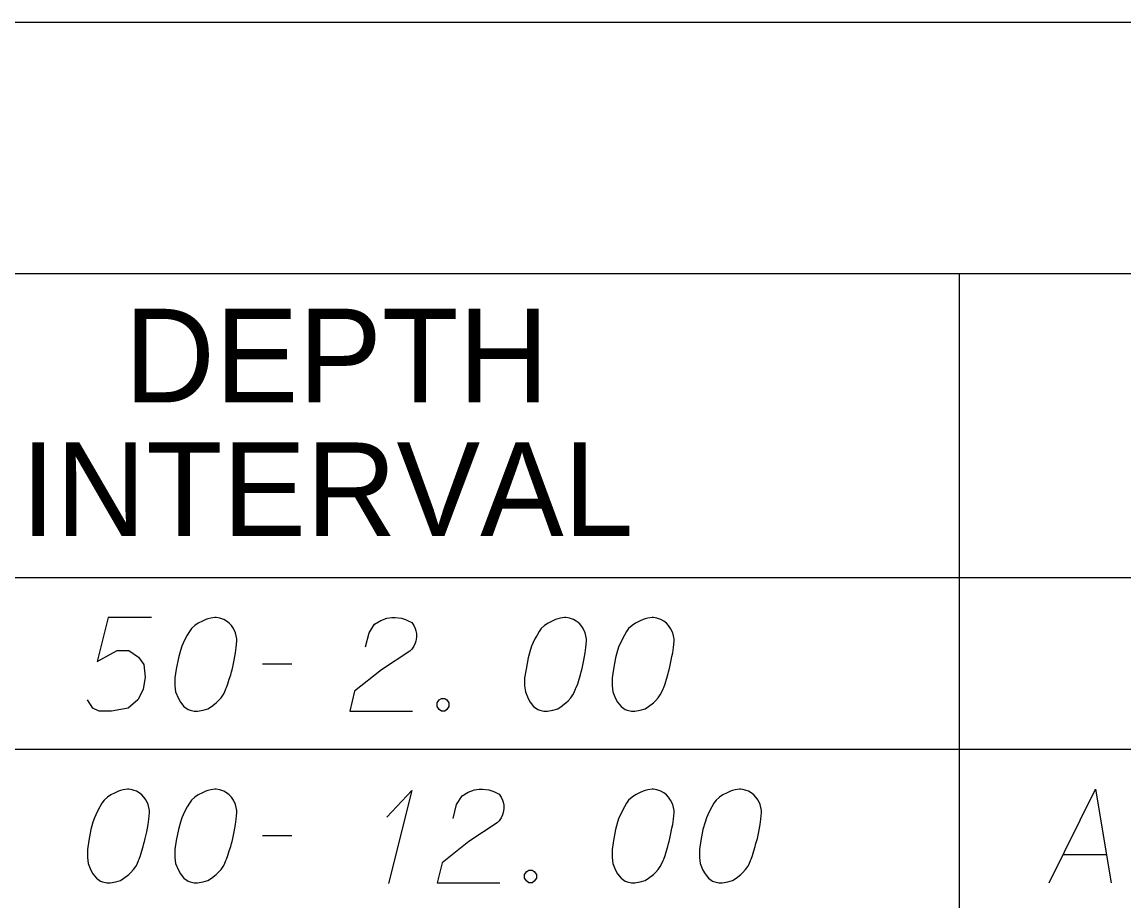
# Model space of a CAD drawing. Extents: x 2074207 to 2076812, y 516372 to 523312.
# Drawn here: x 2076397 to 2076453.5, y 519807.1 to 519852.1 of the extents above; entities that cross this region are included whole.
import ezdxf

# ---------------------------------------------------------------- set-up
doc = ezdxf.new("R2010")
doc.units = 0
for name, color, linetype in [('Prop DirtTable_ Soil Test Results - Outline (Major)', 7, 'Continuous'), ('Prop DirtTable_ Soil Test Results - Outline (Minor)', 7, 'Continuous'), ('Prop DirtTable_ Soil Test Results - Tx (Header - Small)', 7, 'Continuous'), ('Prop DirtTable_ Soil Test Results - Tx (Sample Data)', 7, 'Continuous')]:
    doc.layers.add(name, color=color, linetype=linetype)

msp = doc.modelspace()

# ---------------------------------------------------------------- linework, layer by layer
at = {"layer": 'Prop DirtTable_ Soil Test Results - Outline (Major)'}
for p, q in [((2076260.609, 519852.144), (2076811.903, 519852.144)), ((2076260.609, 519823.659), (2076811.903, 519823.659)), ((2076260.609, 519823.659), (2076811.903, 519823.659))]:
    msp.add_line(p, q, dxfattribs=at)
at = {"layer": 'Prop DirtTable_ Soil Test Results - Outline (Minor)'}
for p, q in [((2076260.609, 519839.259), (2076811.903, 519839.259)), ((2076445.062, 519839.259), (2076445.062, 519814.859)), ((2076260.609, 519814.859), (2076811.903, 519814.859)), ((2076260.609, 519814.859), (2076811.903, 519814.859)), ((2076445.063, 519814.859), (2076445.063, 519806.059))]:
    msp.add_line(p, q, dxfattribs=at)
at = {"layer": 'Prop DirtTable_ Soil Test Results - Tx (Sample Data)'}
for points in [[(2076403.676, 519821.618), (2076401.454, 519821.618), (2076400.889, 519819.351), (2076401.912, 519819.918), (2076402.512, 519819.918), (2076403.006, 519819.578), (2076403.288, 519819.2), (2076403.359, 519818.557), (2076403.253, 519817.915), (2076402.971, 519817.385), (2076402.477, 519816.97), (2076401.63, 519816.818), (2076400.995, 519816.818), (2076400.678, 519816.97), (2076400.396, 519817.385)], [(2076406.992, 519821.618), (2076406.922, 519821.618), (2076406.71, 519821.581), (2076406.569, 519821.543), (2076406.463, 519821.505), (2076406.287, 519821.43), (2076406.075, 519821.316), (2076405.899, 519821.203), (2076405.722, 519821.052), (2076405.616, 519820.9), (2076405.511, 519820.711), (2076405.405, 519820.522), (2076405.299, 519820.296), (2076405.228, 519820.144), (2076405.158, 519819.918), (2076405.052, 519819.54), (2076404.946, 519818.973), (2076404.876, 519818.519), (2076404.876, 519818.104), (2076404.911, 519817.801), (2076405.052, 519817.461), (2076405.158, 519817.272), (2076405.334, 519817.045), (2076405.546, 519816.894), (2076405.652, 519816.856), (2076405.863, 519816.818), (2076406.04, 519816.818), (2076406.322, 519816.856), (2076406.569, 519816.932), (2076406.745, 519817.045), (2076406.992, 519817.234), (2076407.098, 519817.348), (2076407.239, 519817.499), (2076407.345, 519817.65), (2076407.415, 519817.763), (2076407.486, 519817.952), (2076407.521, 519818.028), (2076407.592, 519818.217), (2076407.662, 519818.444), (2076407.733, 519818.67), (2076407.768, 519818.822), (2076407.803, 519818.935), (2076407.839, 519819.086), (2076407.909, 519819.426), (2076407.945, 519819.615), (2076407.98, 519819.804), (2076408.015, 519820.069), (2076408.05, 519820.409), (2076408.05, 519820.522), (2076408.015, 519820.674), (2076407.98, 519820.825), (2076407.874, 519821.052), (2076407.768, 519821.203), (2076407.662, 519821.316), (2076407.521, 519821.43), (2076407.38, 519821.505), (2076407.274, 519821.543), (2076407.169, 519821.581), (2076406.992, 519821.618)], [(2076414.647, 519820.107), (2076414.823, 519820.825), (2076415.106, 519821.278), (2076415.423, 519821.467), (2076415.74, 519821.581), (2076415.987, 519821.618), (2076416.164, 519821.618), (2076416.481, 519821.581), (2076416.693, 519821.505), (2076416.799, 519821.467), (2076417.01, 519821.354), (2076417.116, 519821.203), (2076417.187, 519821.052), (2076417.222, 519820.938), (2076417.257, 519820.787), (2076417.257, 519820.598), (2076417.222, 519820.409), (2076417.187, 519820.296), (2076417.116, 519820.144), (2076417.01, 519819.993), (2076416.905, 519819.88), (2076415.458, 519818.935), (2076414.083, 519817.839), (2076413.836, 519816.818), (2076417.046, 519816.818)], [(2076424.912, 519821.618), (2076424.842, 519821.618), (2076424.63, 519821.581), (2076424.489, 519821.543), (2076424.383, 519821.505), (2076424.207, 519821.43), (2076423.995, 519821.316), (2076423.819, 519821.203), (2076423.642, 519821.052), (2076423.536, 519820.9), (2076423.431, 519820.711), (2076423.325, 519820.522), (2076423.219, 519820.296), (2076423.148, 519820.144), (2076423.078, 519819.918), (2076422.972, 519819.54), (2076422.866, 519818.973), (2076422.796, 519818.519), (2076422.796, 519818.104), (2076422.831, 519817.801), (2076422.972, 519817.461), (2076423.078, 519817.272), (2076423.254, 519817.045), (2076423.466, 519816.894), (2076423.572, 519816.856), (2076423.783, 519816.818), (2076423.96, 519816.818), (2076424.242, 519816.856), (2076424.489, 519816.932), (2076424.665, 519817.045), (2076424.912, 519817.234), (2076425.018, 519817.348), (2076425.159, 519817.499), (2076425.265, 519817.65), (2076425.335, 519817.763), (2076425.406, 519817.952), (2076425.441, 519818.028), (2076425.512, 519818.217), (2076425.582, 519818.444), (2076425.653, 519818.67), (2076425.688, 519818.822), (2076425.723, 519818.935), (2076425.759, 519819.086), (2076425.829, 519819.426), (2076425.865, 519819.615), (2076425.9, 519819.804), (2076425.935, 519820.069), (2076425.97, 519820.409), (2076425.97, 519820.522), (2076425.935, 519820.674), (2076425.9, 519820.825), (2076425.794, 519821.052), (2076425.688, 519821.203), (2076425.582, 519821.316), (2076425.441, 519821.43), (2076425.3, 519821.505), (2076425.194, 519821.543), (2076425.089, 519821.581), (2076424.912, 519821.618)], [(2076429.392, 519821.618), (2076429.322, 519821.618), (2076429.11, 519821.581), (2076428.969, 519821.543), (2076428.863, 519821.505), (2076428.687, 519821.43), (2076428.475, 519821.316), (2076428.299, 519821.203), (2076428.122, 519821.052), (2076428.016, 519820.9), (2076427.911, 519820.711), (2076427.805, 519820.522), (2076427.699, 519820.296), (2076427.628, 519820.144), (2076427.558, 519819.918), (2076427.452, 519819.54), (2076427.346, 519818.973), (2076427.276, 519818.519), (2076427.276, 519818.104), (2076427.311, 519817.801), (2076427.452, 519817.461), (2076427.558, 519817.272), (2076427.734, 519817.045), (2076427.946, 519816.894), (2076428.052, 519816.856), (2076428.263, 519816.818), (2076428.44, 519816.818), (2076428.722, 519816.856), (2076428.969, 519816.932), (2076429.145, 519817.045), (2076429.392, 519817.234), (2076429.498, 519817.348), (2076429.639, 519817.499), (2076429.745, 519817.65), (2076429.815, 519817.763), (2076429.886, 519817.952), (2076429.921, 519818.028), (2076429.992, 519818.217), (2076430.062, 519818.444), (2076430.133, 519818.67), (2076430.168, 519818.822), (2076430.203, 519818.935), (2076430.239, 519819.086), (2076430.309, 519819.426), (2076430.345, 519819.615), (2076430.38, 519819.804), (2076430.415, 519820.069), (2076430.45, 519820.409), (2076430.45, 519820.522), (2076430.415, 519820.674), (2076430.38, 519820.825), (2076430.274, 519821.052), (2076430.168, 519821.203), (2076430.062, 519821.316), (2076429.921, 519821.43), (2076429.78, 519821.505), (2076429.674, 519821.543), (2076429.569, 519821.581), (2076429.392, 519821.618)], [(2076409.356, 519819.237), (2076410.872, 519819.237)], [(2076418.527, 519817.461), (2076418.704, 519817.461), (2076418.809, 519817.385), (2076418.915, 519817.234), (2076418.915, 519817.045), (2076418.809, 519816.894), (2076418.704, 519816.818), (2076418.527, 519816.818), (2076418.421, 519816.894), (2076418.316, 519817.045), (2076418.316, 519817.234), (2076418.421, 519817.385), (2076418.527, 519817.461)], [(2076402.512, 519812.818), (2076402.442, 519812.818), (2076402.23, 519812.781), (2076402.089, 519812.743), (2076401.983, 519812.705), (2076401.807, 519812.63), (2076401.595, 519812.516), (2076401.419, 519812.403), (2076401.242, 519812.252), (2076401.136, 519812.1), (2076401.031, 519811.911), (2076400.925, 519811.722), (2076400.819, 519811.496), (2076400.748, 519811.344), (2076400.678, 519811.118), (2076400.572, 519810.74), (2076400.466, 519810.173), (2076400.396, 519809.719), (2076400.396, 519809.304), (2076400.431, 519809.001), (2076400.572, 519808.661), (2076400.678, 519808.472), (2076400.854, 519808.245), (2076401.066, 519808.094), (2076401.172, 519808.056), (2076401.383, 519808.018), (2076401.56, 519808.018), (2076401.842, 519808.056), (2076402.089, 519808.132), (2076402.265, 519808.245), (2076402.512, 519808.434), (2076402.618, 519808.548), (2076402.759, 519808.699), (2076402.865, 519808.85), (2076402.935, 519808.963), (2076403.006, 519809.152), (2076403.041, 519809.228), (2076403.112, 519809.417), (2076403.182, 519809.644), (2076403.253, 519809.87), (2076403.288, 519810.022), (2076403.323, 519810.135), (2076403.359, 519810.286), (2076403.429, 519810.626), (2076403.465, 519810.815), (2076403.5, 519811.004), (2076403.535, 519811.269), (2076403.57, 519811.609), (2076403.57, 519811.722), (2076403.535, 519811.874), (2076403.5, 519812.025), (2076403.394, 519812.252), (2076403.288, 519812.403), (2076403.182, 519812.516), (2076403.041, 519812.63), (2076402.9, 519812.705), (2076402.794, 519812.743), (2076402.689, 519812.781), (2076402.512, 519812.818)], [(2076406.992, 519812.818), (2076406.922, 519812.818), (2076406.71, 519812.781), (2076406.569, 519812.743), (2076406.463, 519812.705), (2076406.287, 519812.63), (2076406.075, 519812.516), (2076405.899, 519812.403), (2076405.722, 519812.252), (2076405.616, 519812.1), (2076405.511, 519811.911), (2076405.405, 519811.722), (2076405.299, 519811.496), (2076405.228, 519811.344), (2076405.158, 519811.118), (2076405.052, 519810.74), (2076404.946, 519810.173), (2076404.876, 519809.719), (2076404.876, 519809.304), (2076404.911, 519809.001), (2076405.052, 519808.661), (2076405.158, 519808.472), (2076405.334, 519808.245), (2076405.546, 519808.094), (2076405.652, 519808.056), (2076405.863, 519808.018), (2076406.04, 519808.018), (2076406.322, 519808.056), (2076406.569, 519808.132), (2076406.745, 519808.245), (2076406.992, 519808.434), (2076407.098, 519808.548), (2076407.239, 519808.699), (2076407.345, 519808.85), (2076407.415, 519808.963), (2076407.486, 519809.152), (2076407.521, 519809.228), (2076407.592, 519809.417), (2076407.662, 519809.644), (2076407.733, 519809.87), (2076407.768, 519810.022), (2076407.803, 519810.135), (2076407.839, 519810.286), (2076407.909, 519810.626), (2076407.945, 519810.815), (2076407.98, 519811.004), (2076408.015, 519811.269), (2076408.05, 519811.609), (2076408.05, 519811.722), (2076408.015, 519811.874), (2076407.98, 519812.025), (2076407.874, 519812.252), (2076407.768, 519812.403), (2076407.662, 519812.516), (2076407.521, 519812.63), (2076407.38, 519812.705), (2076407.274, 519812.743), (2076407.169, 519812.781), (2076406.992, 519812.818)], [(2076415.74, 519811.382), (2076417.01, 519812.743), (2076415.811, 519807.981)], [(2076419.127, 519811.307), (2076419.303, 519812.025), (2076419.586, 519812.478), (2076419.903, 519812.667), (2076420.22, 519812.781), (2076420.467, 519812.818), (2076420.644, 519812.818), (2076420.961, 519812.781), (2076421.173, 519812.705), (2076421.279, 519812.667), (2076421.49, 519812.554), (2076421.596, 519812.403), (2076421.667, 519812.252), (2076421.702, 519812.138), (2076421.737, 519811.987), (2076421.737, 519811.798), (2076421.702, 519811.609), (2076421.667, 519811.496), (2076421.596, 519811.344), (2076421.49, 519811.193), (2076421.385, 519811.08), (2076419.938, 519810.135), (2076418.563, 519809.039), (2076418.316, 519808.018), (2076421.526, 519808.018)], [(2076429.392, 519812.818), (2076429.322, 519812.818), (2076429.11, 519812.781), (2076428.969, 519812.743), (2076428.863, 519812.705), (2076428.687, 519812.63), (2076428.475, 519812.516), (2076428.299, 519812.403), (2076428.122, 519812.252), (2076428.016, 519812.1), (2076427.911, 519811.911), (2076427.805, 519811.722), (2076427.699, 519811.496), (2076427.628, 519811.344), (2076427.558, 519811.118), (2076427.452, 519810.74), (2076427.346, 519810.173), (2076427.276, 519809.719), (2076427.276, 519809.304), (2076427.311, 519809.001), (2076427.452, 519808.661), (2076427.558, 519808.472), (2076427.734, 519808.245), (2076427.946, 519808.094), (2076428.052, 519808.056), (2076428.263, 519808.018), (2076428.44, 519808.018), (2076428.722, 519808.056), (2076428.969, 519808.132), (2076429.145, 519808.245), (2076429.392, 519808.434), (2076429.498, 519808.548), (2076429.639, 519808.699), (2076429.745, 519808.85), (2076429.815, 519808.963), (2076429.886, 519809.152), (2076429.921, 519809.228), (2076429.992, 519809.417), (2076430.062, 519809.644), (2076430.133, 519809.87), (2076430.168, 519810.022), (2076430.203, 519810.135), (2076430.239, 519810.286), (2076430.309, 519810.626), (2076430.345, 519810.815), (2076430.38, 519811.004), (2076430.415, 519811.269), (2076430.45, 519811.609), (2076430.45, 519811.722), (2076430.415, 519811.874), (2076430.38, 519812.025), (2076430.274, 519812.252), (2076430.168, 519812.403), (2076430.062, 519812.516), (2076429.921, 519812.63), (2076429.78, 519812.705), (2076429.674, 519812.743), (2076429.569, 519812.781), (2076429.392, 519812.818)], [(2076433.872, 519812.818), (2076433.802, 519812.818), (2076433.59, 519812.781), (2076433.449, 519812.743), (2076433.343, 519812.705), (2076433.167, 519812.63), (2076432.955, 519812.516), (2076432.779, 519812.403), (2076432.602, 519812.252), (2076432.496, 519812.1), (2076432.391, 519811.911), (2076432.285, 519811.722), (2076432.179, 519811.496), (2076432.108, 519811.344), (2076432.038, 519811.118), (2076431.932, 519810.74), (2076431.826, 519810.173), (2076431.756, 519809.719), (2076431.756, 519809.304), (2076431.791, 519809.001), (2076431.932, 519808.661), (2076432.038, 519808.472), (2076432.214, 519808.245), (2076432.426, 519808.094), (2076432.532, 519808.056), (2076432.743, 519808.018), (2076432.92, 519808.018), (2076433.202, 519808.056), (2076433.449, 519808.132), (2076433.625, 519808.245), (2076433.872, 519808.434), (2076433.978, 519808.548), (2076434.119, 519808.699), (2076434.225, 519808.85), (2076434.295, 519808.963), (2076434.366, 519809.152), (2076434.401, 519809.228), (2076434.472, 519809.417), (2076434.542, 519809.644), (2076434.613, 519809.87), (2076434.648, 519810.022), (2076434.683, 519810.135), (2076434.719, 519810.286), (2076434.789, 519810.626), (2076434.825, 519810.815), (2076434.86, 519811.004), (2076434.895, 519811.269), (2076434.93, 519811.609), (2076434.93, 519811.722), (2076434.895, 519811.874), (2076434.86, 519812.025), (2076434.754, 519812.252), (2076434.648, 519812.403), (2076434.542, 519812.516), (2076434.401, 519812.63), (2076434.26, 519812.705), (2076434.154, 519812.743), (2076434.049, 519812.781), (2076433.872, 519812.818)], [(2076449.676, 519808.018), (2076452.039, 519812.818), (2076452.85, 519808.018)], [(2076409.356, 519810.437), (2076410.872, 519810.437)], [(2076450.381, 519809.455), (2076452.603, 519809.455)], [(2076423.007, 519808.661), (2076423.184, 519808.661), (2076423.289, 519808.585), (2076423.395, 519808.434), (2076423.395, 519808.245), (2076423.289, 519808.094), (2076423.184, 519808.018), (2076423.007, 519808.018), (2076422.901, 519808.094), (2076422.796, 519808.245), (2076422.796, 519808.434), (2076422.901, 519808.585), (2076423.007, 519808.661)]]:
    msp.add_lwpolyline(points, dxfattribs=at)

# ---------------------------------------------------------------- texts
at = {"layer": 'Prop DirtTable_ Soil Test Results - Tx (Header - Small)'}
for s, p in [('DEPTH', (2076402.289, 519832.645)), ('INTERVAL', (2076396.977, 519825.788))]:
    msp.add_text(s, height=4.8, dxfattribs=at).set_placement(p)

doc.saveas('drawing.dxf')
